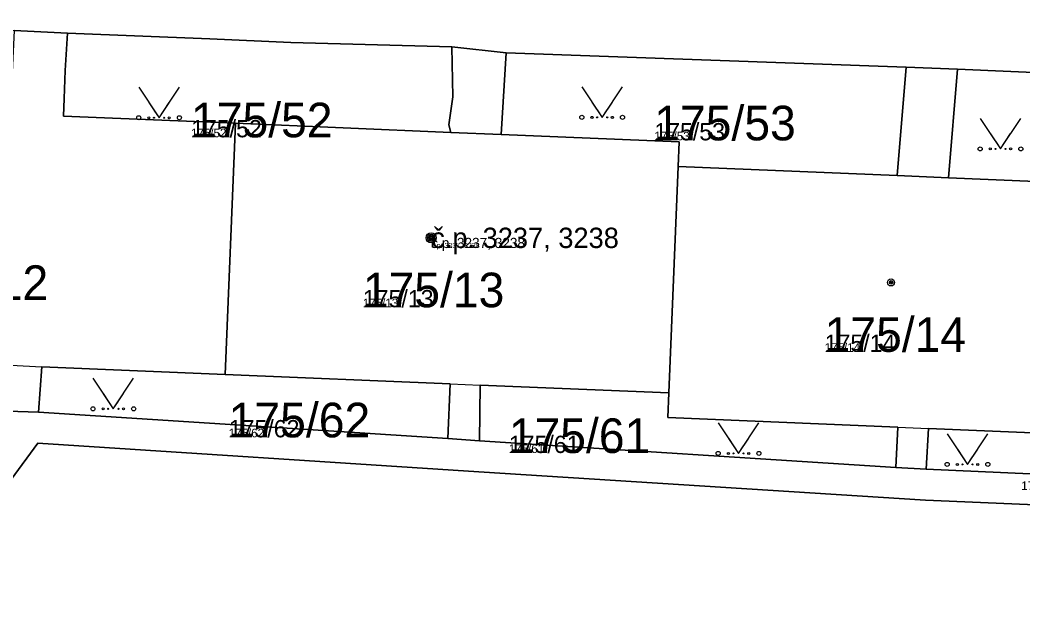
# Model space of a CAD drawing. Extents: x -759873 to -758487, y -975024 to -973516.
# Drawn here: x -759693.9 to -759644.63, y -974695.36 to -974666.58 of the extents above; entities that cross this region are included whole.
import ezdxf

# ---------------------------------------------------------------- set-up
doc = ezdxf.new("R2010")
doc.units = 0
for name, color, linetype in [('KAT_02_hranice parcel', 7, 'Continuous'), ('KAT_03_1000_st čísla parcelní', 7, 'Continuous'), ('KAT_03_1000_čísla parcelní', 7, 'Continuous'), ('KAT_03_1000_čísla popisná', 7, 'Continuous'), ('KAT_03_250_st čísla parcelní', 7, 'Continuous'), ('KAT_03_250_čísla parcelní', 7, 'Continuous'), ('KAT_03_250_čísla popisná', 7, 'Continuous'), ('KAT_03_500_st čísla parcelní', 7, 'Continuous'), ('KAT_03_500_čísla parcelní', 7, 'Continuous'), ('KAT_03_500_čísla popisná', 7, 'Continuous'), ('KAT_04_vnitřní kresba', 7, 'Continuous'), ('KAT_05_1000_značky kultur', 7, 'Continuous'), ('KAT_05_250_značky kultur', 7, 'Continuous'), ('KAT_05_500_značky kultur', 7, 'Continuous'), ('KAT_07_1000_značky budov', 7, 'Continuous'), ('KAT_07_250_značky budov', 7, 'Continuous'), ('KAT_07_500_značky budov', 7, 'Continuous'), ('KAT_14_plocha_budovy', 7, 'Continuous'), ('KAT_14_plocha_pozemek', 7, 'Continuous')]:
    doc.layers.add(name, color=color, linetype=linetype)

msp = doc.modelspace()

# ---------------------------------------------------------------- linework, layer by layer
at = {"layer": 'KAT_02_hranice parcel'}
for p, q in [((-759691.57, -974667.22), (-759694.19, -974667.1)), ((-759670.02, -974668.19), (-759672.68, -974667.89)), ((-759650.36, -974668.89), (-759670.02, -974668.19)), ((-759647.84, -974668.99), (-759650.36, -974668.89)), ((-759683.83, -974683.99), (-759683.31, -974671.65)), ((-759662.03, -974684.9), (-759661.56, -974673.77)), ((-759694.51, -974685.79), (-759693, -974685.85)), ((-759693, -974685.85), (-759672.88, -974687.14)), ((-759672.88, -974687.14), (-759671.32, -974687.26)), ((-759671.32, -974687.26), (-759650.88, -974688.56)), ((-759650.88, -974688.56), (-759649.38, -974688.64)), ((-759649.38, -974688.64), (-759629.3, -974689.55))]:
    msp.add_line(p, q, dxfattribs=at)
for points in [[(-759683.31, -974671.65), (-759691.76, -974671.3), (-759691.74, -974670.43), (-759691.68, -974669.05), (-759691.57, -974667.22)], [(-759672.68, -974667.89), (-759680.59, -974667.69), (-759684.57, -974667.5), (-759691.57, -974667.22)], [(-759672.68, -974667.89), (-759672.63, -974670.35), (-759672.83, -974671.73), (-759672.74, -974672.1), (-759683.31, -974671.65)], [(-759661.56, -974673.77), (-759661.51, -974672.57), (-759670.26, -974672.2), (-759670.02, -974668.19)], [(-759650.36, -974668.89), (-759650.81, -974674.22), (-759661.56, -974673.77)], [(-759639.71, -974674.69), (-759648.29, -974674.33), (-759647.84, -974668.99)], [(-759629.03, -974669.79), (-759633.86, -974669.59), (-759637.74, -974669.43), (-759647.84, -974668.99)], [(-759693, -974685.85), (-759692.83, -974683.61), (-759683.83, -974683.99)], [(-759683.83, -974683.99), (-759672.77, -974684.45), (-759672.88, -974687.14)], [(-759671.32, -974687.26), (-759671.29, -974684.51), (-759662.03, -974684.9)], [(-759662.03, -974684.9), (-759662.08, -974686.1), (-759650.78, -974686.58), (-759650.88, -974688.56)], [(-759649.38, -974688.64), (-759649.26, -974686.64), (-759640.23, -974687.03)], [(-759700.54, -974697.59), (-759693.02, -974687.37), (-759671.36, -974688.78), (-759649.41, -974690.16), (-759627.85, -974691.09), (-759605.79, -974691.97), (-759584.2, -974692.84), (-759562.41, -974693.7), (-759542.19, -974694.64), (-759520.64, -974695.53), (-759498.77, -974696.43), (-759477.1, -974697.33), (-759468.02, -974697.69), (-759459.78, -974698.54), (-759462.06, -974703.41), (-759463.69, -974705.59), (-759468.92, -974710.71)]]:
    msp.add_lwpolyline(points, dxfattribs=at)
at = {"layer": 'KAT_03_1000_čísla popisná'}
msp.add_circle((-759673.7, -974677.28), 0.25, dxfattribs=at)
at = {"layer": 'KAT_03_250_čísla popisná'}
msp.add_circle((-759673.7, -974677.28), 0.0625, dxfattribs=at)
at = {"layer": 'KAT_03_500_čísla popisná'}
msp.add_circle((-759673.7, -974677.28), 0.125, dxfattribs=at)
at = {"layer": 'KAT_04_vnitřní kresba'}
for p, q in [((-759672.74, -974672.1), (-759670.26, -974672.2)), ((-759650.81, -974674.22), (-759648.29, -974674.33)), ((-759694.35, -974683.54), (-759692.83, -974683.61)), ((-759672.77, -974684.45), (-759671.29, -974684.51)), ((-759650.78, -974686.58), (-759649.26, -974686.64))]:
    msp.add_line(p, q, dxfattribs=at)
at = {"layer": 'KAT_05_1000_značky kultur'}
for points in [[(-759688.07, -974669.879), (-759687.07, -974671.38), (-759686.07, -974669.879)], [(-759666.3, -974669.859), (-759665.3, -974671.36), (-759664.3, -974669.859)], [(-759646.73, -974671.409), (-759645.73, -974672.91), (-759644.73, -974671.409)], [(-759690.32, -974684.179), (-759689.32, -974685.68), (-759688.32, -974684.179)], [(-759659.6, -974686.369), (-759658.6, -974687.87), (-759657.6, -974686.369)], [(-759648.35, -974686.909), (-759647.35, -974688.41), (-759646.35, -974686.909)]]:
    msp.add_lwpolyline(points, dxfattribs=at)
for centre in [(-759688.07, -974671.379), (-759686.07, -974671.379), (-759666.3, -974671.359), (-759664.3, -974671.359), (-759646.73, -974672.909), (-759644.73, -974672.909), (-759690.32, -974685.679), (-759688.32, -974685.679), (-759659.6, -974687.869), (-759657.6, -974687.869), (-759648.35, -974688.409), (-759646.35, -974688.409)]:
    msp.add_circle(centre, 0.1, dxfattribs=at)
at = {"layer": 'KAT_05_250_značky kultur'}
for points in [[(-759687.32, -974671.005), (-759687.07, -974671.38), (-759686.82, -974671.005)], [(-759665.55, -974670.985), (-759665.3, -974671.36), (-759665.05, -974670.985)], [(-759645.98, -974672.535), (-759645.73, -974672.91), (-759645.48, -974672.535)], [(-759689.57, -974685.305), (-759689.32, -974685.68), (-759689.07, -974685.305)], [(-759658.85, -974687.495), (-759658.6, -974687.87), (-759658.35, -974687.495)], [(-759647.6, -974688.035), (-759647.35, -974688.41), (-759647.1, -974688.035)]]:
    msp.add_lwpolyline(points, dxfattribs=at)
for centre in [(-759687.32, -974671.38), (-759686.82, -974671.38), (-759665.55, -974671.36), (-759665.05, -974671.36), (-759645.98, -974672.91), (-759645.48, -974672.91), (-759689.57, -974685.68), (-759689.07, -974685.68), (-759658.85, -974687.87), (-759658.35, -974687.87), (-759647.6, -974688.41), (-759647.1, -974688.41)]:
    msp.add_circle(centre, 0.025, dxfattribs=at)
at = {"layer": 'KAT_05_500_značky kultur'}
for points in [[(-759687.57, -974670.63), (-759687.07, -974671.38), (-759686.57, -974670.63)], [(-759665.8, -974670.61), (-759665.3, -974671.36), (-759664.8, -974670.61)], [(-759646.23, -974672.16), (-759645.73, -974672.91), (-759645.23, -974672.16)], [(-759689.82, -974684.929), (-759689.32, -974685.68), (-759688.82, -974684.929)], [(-759659.1, -974687.12), (-759658.6, -974687.87), (-759658.1, -974687.12)], [(-759647.85, -974687.66), (-759647.35, -974688.41), (-759646.85, -974687.66)]]:
    msp.add_lwpolyline(points, dxfattribs=at)
for centre in [(-759665.8, -974671.36), (-759664.8, -974671.36), (-759687.57, -974671.38), (-759686.57, -974671.38), (-759646.23, -974672.91), (-759645.23, -974672.91), (-759689.82, -974685.68), (-759688.82, -974685.68), (-759659.1, -974687.87), (-759658.1, -974687.87), (-759647.85, -974688.41), (-759646.85, -974688.41)]:
    msp.add_circle(centre, 0.05, dxfattribs=at)
at = {"layer": 'KAT_07_1000_značky budov'}
for centre in [(-759673.707, -974677.279), (-759651.107, -974679.469)]:
    msp.add_circle(centre, 0.175, dxfattribs=at)
at = {"layer": 'KAT_07_250_značky budov'}
for centre in [(-759673.702, -974677.28), (-759651.102, -974679.47)]:
    msp.add_circle(centre, 0.0437, dxfattribs=at)
at = {"layer": 'KAT_07_500_značky budov'}
for centre in [(-759673.703, -974677.28), (-759651.103, -974679.47)]:
    msp.add_circle(centre, 0.0875, dxfattribs=at)
at = {"layer": 'KAT_14_plocha_budovy'}
for points in [[(-759691.76, -974671.3), (-759691.74, -974670.43), (-759691.68, -974669.05), (-759691.57, -974667.22), (-759694.19, -974667.1), (-759694.38, -974671.19), (-759705.1, -974670.74), (-759705.62, -974683.07), (-759694.35, -974683.54), (-759692.83, -974683.61), (-759683.83, -974683.99), (-759672.77, -974684.45), (-759671.29, -974684.51), (-759662.03, -974684.9), (-759661.56, -974673.77), (-759661.51, -974672.57), (-759670.26, -974672.2), (-759672.74, -974672.1), (-759683.31, -974671.65)], [(-759618.38, -974687.95), (-759618.33, -974686.75), (-759617.86, -974675.61), (-759626.63, -974675.24), (-759629.12, -974675.14), (-759639.71, -974674.69), (-759648.29, -974674.33), (-759650.81, -974674.22), (-759661.56, -974673.77), (-759662.03, -974684.9), (-759662.08, -974686.1), (-759650.78, -974686.58), (-759649.26, -974686.64), (-759640.23, -974687.03), (-759629.15, -974687.49), (-759627.66, -974687.56)]]:
    msp.add_lwpolyline(points, close=True, dxfattribs=at)
at = {"layer": 'KAT_14_plocha_pozemek'}
for points in [[(-759735.12, -974680.01), (-759709.74, -974666.64), (-759705.22, -974666.58), (-759694.19, -974667.1), (-759691.57, -974667.22), (-759684.57, -974667.5), (-759680.59, -974667.69), (-759672.68, -974667.89), (-759670.02, -974668.19), (-759650.36, -974668.89), (-759647.84, -974668.99), (-759637.74, -974669.43), (-759633.86, -974669.59), (-759629.03, -974669.79), (-759626.51, -974669.9), (-759606.99, -974670.71), (-759604.48, -974670.82)], [(-759605.75, -974690.44), (-759607.27, -974690.44), (-759617.95, -974690), (-759627.81, -974689.55), (-759629.3, -974689.55), (-759649.38, -974688.64), (-759650.88, -974688.56), (-759671.32, -974687.26), (-759672.88, -974687.14), (-759693, -974685.85), (-759694.51, -974685.79), (-759706.5, -974684.97), (-759735.12, -974680.01), (-759737.42, -974681.27), (-759707.95, -974686.36), (-759695, -974687.27), (-759702.74, -974697.44), (-759700.54, -974697.59), (-759693.02, -974687.37), (-759671.36, -974688.78), (-759649.41, -974690.16), (-759627.85, -974691.09), (-759605.79, -974691.97), (-759584.2, -974692.84)], [(-759584.2, -974692.84), (-759605.79, -974691.97), (-759627.85, -974691.09), (-759649.41, -974690.16), (-759671.36, -974688.78), (-759693.02, -974687.37), (-759700.54, -974697.59), (-759694.78, -974697.97), (-759689.09, -974698.27), (-759681.06, -974698.73), (-759673.64, -974697.52), (-759652.61, -974699.15), (-759627.83, -974701.09), (-759596.35, -974703.57)]]:
    msp.add_lwpolyline(points, dxfattribs=at)
for points in [[(-759691.74, -974670.43), (-759691.68, -974669.05), (-759691.57, -974667.22), (-759694.19, -974667.1), (-759694.38, -974671.19), (-759705.1, -974670.74), (-759705.62, -974683.07), (-759694.35, -974683.54), (-759694.51, -974685.79), (-759693, -974685.85), (-759692.83, -974683.61), (-759683.83, -974683.99), (-759683.31, -974671.65), (-759691.76, -974671.3)], [(-759684.57, -974667.5), (-759691.57, -974667.22), (-759691.68, -974669.05), (-759691.74, -974670.43), (-759691.76, -974671.3), (-759683.31, -974671.65), (-759672.74, -974672.1), (-759672.83, -974671.73), (-759672.63, -974670.35), (-759672.68, -974667.89), (-759680.59, -974667.69)], [(-759661.51, -974672.57), (-759670.26, -974672.2), (-759670.02, -974668.19), (-759672.68, -974667.89), (-759672.63, -974670.35), (-759672.83, -974671.73), (-759672.74, -974672.1), (-759683.31, -974671.65), (-759683.83, -974683.99), (-759672.77, -974684.45), (-759672.88, -974687.14), (-759671.32, -974687.26), (-759671.29, -974684.51), (-759662.03, -974684.9), (-759661.56, -974673.77)], [(-759650.36, -974668.89), (-759670.02, -974668.19), (-759670.26, -974672.2), (-759661.51, -974672.57), (-759661.56, -974673.77), (-759650.81, -974674.22)], [(-759662.03, -974684.9), (-759662.08, -974686.1), (-759650.78, -974686.58), (-759650.88, -974688.56), (-759649.38, -974688.64), (-759649.26, -974686.64), (-759640.23, -974687.03), (-759639.71, -974674.69), (-759648.29, -974674.33), (-759647.84, -974668.99), (-759650.36, -974668.89), (-759650.81, -974674.22), (-759661.56, -974673.77)], [(-759633.86, -974669.59), (-759637.74, -974669.43), (-759647.84, -974668.99), (-759648.29, -974674.33), (-759639.71, -974674.69), (-759629.12, -974675.14), (-759629.16, -974673.71), (-759629.15, -974672.1), (-759629.03, -974669.79)], [(-759672.88, -974687.14), (-759672.77, -974684.45), (-759683.83, -974683.99), (-759692.83, -974683.61), (-759693, -974685.85)], [(-759650.88, -974688.56), (-759650.78, -974686.58), (-759662.08, -974686.1), (-759662.03, -974684.9), (-759671.29, -974684.51), (-759671.32, -974687.26)], [(-759629.3, -974689.55), (-759629.15, -974687.49), (-759640.23, -974687.03), (-759649.26, -974686.64), (-759649.38, -974688.64)]]:
    msp.add_lwpolyline(points, close=True, dxfattribs=at)

# ---------------------------------------------------------------- texts
at = {"layer": 'KAT_03_1000_st čísla parcelní'}
for s, p in [('175/12', (-759699.47, -974680.33)), ('175/13', (-759677.06, -974680.69)), ('175/14', (-759654.37, -974682.88))]:
    msp.add_text(s, height=1.7, dxfattribs=at).set_placement(p)
at = {"layer": 'KAT_03_1000_čísla parcelní'}
for s, p in [('175/52', (-759685.5, -974672.34)), ('175/53', (-759662.74, -974672.49)), ('175/62', (-759683.65, -974687.08)), ('175/61', (-759669.89, -974687.85))]:
    msp.add_text(s, height=1.7, dxfattribs=at).set_placement(p)
at = {"layer": 'KAT_03_1000_čísla popisná'}
msp.add_text('č.p. 3237, 3238', height=1, dxfattribs=at).set_placement((-759673.7, -974677.78))
at = {"layer": 'KAT_03_250_st čísla parcelní'}
for s, p in [('175/13', (-759677.06, -974680.69)), ('175/14', (-759654.37, -974682.88))]:
    msp.add_text(s, height=0.425, dxfattribs=at).set_placement(p)
at = {"layer": 'KAT_03_250_čísla parcelní'}
for s, p in [('175/52', (-759685.5, -974672.34)), ('175/53', (-759662.74, -974672.49)), ('175/62', (-759683.65, -974687.08)), ('175/61', (-759669.89, -974687.85)), ('175/60', (-759644.71, -974689.669))]:
    msp.add_text(s, height=0.425, dxfattribs=at).set_placement(p)
at = {"layer": 'KAT_03_250_čísla popisná'}
msp.add_text('č.p. 3237, 3238', height=0.25, dxfattribs=at).set_placement((-759673.7, -974677.78))
at = {"layer": 'KAT_03_500_st čísla parcelní'}
for s, p in [('175/13', (-759677.06, -974680.69)), ('175/14', (-759654.37, -974682.88))]:
    msp.add_text(s, height=0.85, dxfattribs=at).set_placement(p)
at = {"layer": 'KAT_03_500_čísla parcelní'}
for s, p in [('175/52', (-759685.5, -974672.34)), ('175/53', (-759662.74, -974672.49)), ('175/62', (-759683.65, -974687.08)), ('175/61', (-759669.89, -974687.85))]:
    msp.add_text(s, height=0.85, dxfattribs=at).set_placement(p)
at = {"layer": 'KAT_03_500_čísla popisná'}
msp.add_text('č.p. 3237, 3238', height=0.5, dxfattribs=at).set_placement((-759673.7, -974677.78))

doc.saveas('drawing.dxf')
